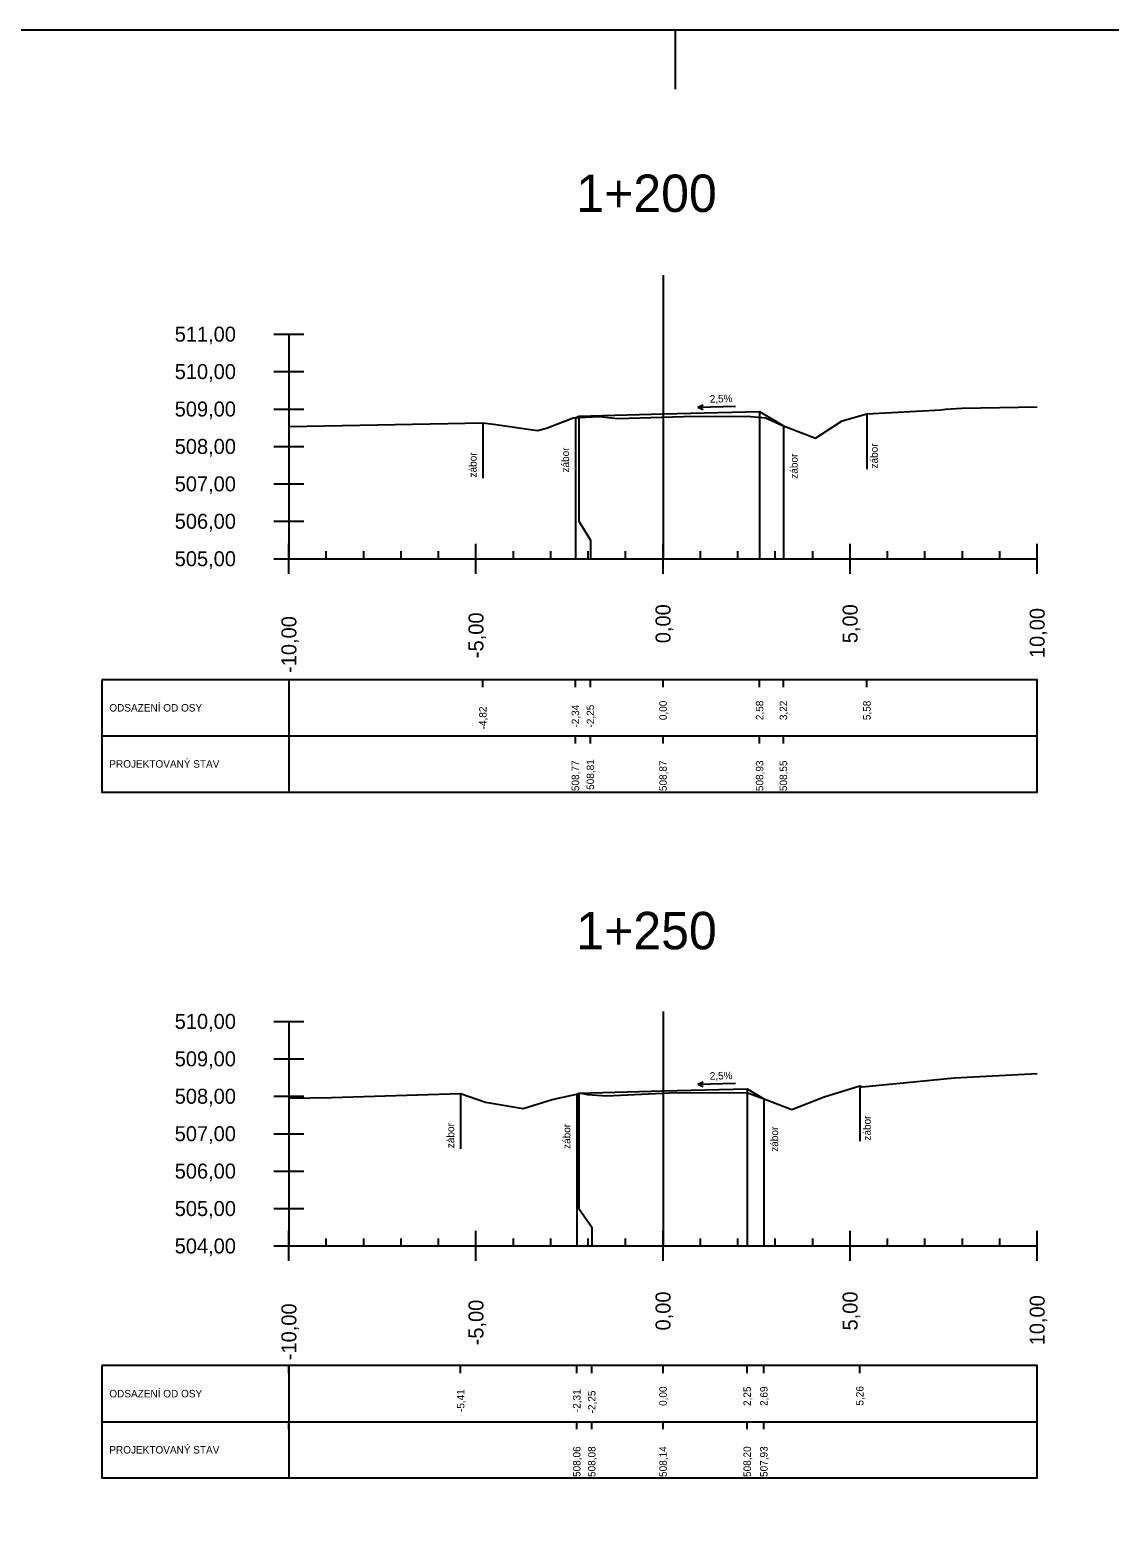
# Model space of a CAD drawing. Extents: x -631407 to -631215, y -1089700 to -1088598.
# Drawn here: x -631316.63 to -631287.77, y -1089151.25 to -1089110.96 of the extents above; entities that cross this region are included whole.
import ezdxf

# ---------------------------------------------------------------- set-up
doc = ezdxf.new("R2010")
doc.units = 0
for name, color, linetype in [('08_LEGENDA_HV', 7, 'Continuous'), ('59', 7, 'Continuous'), ('DTM-Breaklines', 7, 'Continuous'), ('NIVELETA_VYSKY', 7, 'Continuous'), ('REZ_BODY', 7, 'Continuous'), ('REZ_ODSTUPY', 7, 'Continuous'), ('REZ_POPIS', 7, 'Continuous'), ('REZ_RAMY', 7, 'Continuous'), ('REZ_STANICENI', 7, 'Continuous'), ('REZ_SVISLE', 7, 'Continuous'), ('REZ_TENKA', 7, 'Continuous'), ('REZ_TLUSTA', 7, 'Continuous'), ('TABULKA_POPIS', 7, 'Continuous'), ('TEREN', 7, 'Continuous'), ('zábor', 7, 'Continuous')]:
    doc.layers.add(name, color=color, linetype=linetype)

msp = doc.modelspace()

# ---------------------------------------------------------------- linework, layer by layer
at = {"layer": '08_LEGENDA_HV'}
msp.add_lwpolyline([(-631215.384, -1089270.801), (-631215.384, -1089110.964), (-631407.014, -1089110.964), (-631407.014, -1089270.801)], close=True, dxfattribs=at)
at = {"layer": '59'}
for p, q in [((-631310.116, -1089119.086), (-631309.316, -1089119.086)), ((-631309.716, -1089119.086), (-631309.716, -1089125.086)), ((-631310.116, -1089120.086), (-631309.316, -1089120.086)), ((-631310.116, -1089121.086), (-631309.316, -1089121.086)), ((-631310.116, -1089122.086), (-631309.316, -1089122.086)), ((-631310.116, -1089123.086), (-631309.316, -1089123.086)), ((-631310.116, -1089124.086), (-631309.316, -1089124.086)), ((-631310.116, -1089125.086), (-631309.316, -1089125.086)), ((-631310.116, -1089137.448), (-631309.316, -1089137.448)), ((-631309.716, -1089137.448), (-631309.716, -1089143.448)), ((-631310.116, -1089138.448), (-631309.316, -1089138.448)), ((-631310.116, -1089139.448), (-631309.316, -1089139.448)), ((-631310.116, -1089140.448), (-631309.316, -1089140.448)), ((-631310.116, -1089141.448), (-631309.316, -1089141.448)), ((-631310.116, -1089142.448), (-631309.316, -1089142.448)), ((-631310.116, -1089143.448), (-631309.316, -1089143.448))]:
    msp.add_line(p, q, dxfattribs=at)
at = {"layer": 'DTM-Breaklines'}
msp.add_line((-631299.384, -1089112.544), (-631299.384, -1089110.964), dxfattribs=at)
at = {"layer": 'REZ_RAMY'}
for p, q in [((-631314.716, -1089128.319), (-631314.716, -1089131.319)), ((-631309.716, -1089128.319), (-631309.716, -1089131.319)), ((-631304.531, -1089128.519), (-631304.531, -1089128.319)), ((-631302.058, -1089128.519), (-631302.058, -1089128.319)), ((-631301.658, -1089128.519), (-631301.658, -1089128.319)), ((-631299.716, -1089128.519), (-631299.716, -1089128.319)), ((-631297.135, -1089128.519), (-631297.135, -1089128.319)), ((-631296.5, -1089128.519), (-631296.5, -1089128.319)), ((-631294.268, -1089128.519), (-631294.268, -1089128.319)), ((-631314.716, -1089129.819), (-631289.716, -1089129.819)), ((-631302.058, -1089130.019), (-631302.058, -1089129.819)), ((-631301.658, -1089130.019), (-631301.658, -1089129.819)), ((-631299.716, -1089130.019), (-631299.716, -1089129.819)), ((-631297.135, -1089130.019), (-631297.135, -1089129.819)), ((-631296.5, -1089130.019), (-631296.5, -1089129.819)), ((-631314.716, -1089146.644), (-631314.716, -1089149.644)), ((-631309.716, -1089146.644), (-631309.716, -1089149.644)), ((-631309.716, -1089146.844), (-631309.716, -1089146.644)), ((-631305.127, -1089146.844), (-631305.127, -1089146.644)), ((-631302.022, -1089146.844), (-631302.022, -1089146.644)), ((-631301.622, -1089146.844), (-631301.622, -1089146.644)), ((-631299.716, -1089146.844), (-631299.716, -1089146.644)), ((-631297.466, -1089146.844), (-631297.466, -1089146.644)), ((-631297.022, -1089146.844), (-631297.022, -1089146.644)), ((-631294.458, -1089146.844), (-631294.458, -1089146.644)), ((-631314.716, -1089148.144), (-631289.716, -1089148.144)), ((-631309.716, -1089148.344), (-631309.716, -1089148.144)), ((-631302.022, -1089148.344), (-631302.022, -1089148.144)), ((-631301.622, -1089148.344), (-631301.622, -1089148.144)), ((-631299.716, -1089148.344), (-631299.716, -1089148.144)), ((-631297.466, -1089148.344), (-631297.466, -1089148.144)), ((-631297.022, -1089148.344), (-631297.022, -1089148.144))]:
    msp.add_line(p, q, dxfattribs=at)
for points in [[(-631314.716, -1089128.319), (-631314.716, -1089131.319), (-631289.716, -1089131.319), (-631289.716, -1089128.319)], [(-631314.716, -1089146.644), (-631314.716, -1089149.644), (-631289.716, -1089149.644), (-631289.716, -1089146.644)]]:
    msp.add_lwpolyline(points, close=True, dxfattribs=at)
at = {"layer": 'REZ_SVISLE'}
for points in [[(-631302.058, -1089121.32), (-631302.058, -1089124.086), (-631302.058, -1089124.586), (-631302.058, -1089125.086)], [(-631301.966, -1089121.273), (-631301.966, -1089124.086), (-631301.658, -1089124.586), (-631301.658, -1089125.086)], [(-631299.716, -1089121.217), (-631299.716, -1089124.086), (-631299.716, -1089124.586), (-631299.716, -1089125.086)], [(-631297.135, -1089121.153), (-631297.135, -1089124.086), (-631297.135, -1089124.586), (-631297.135, -1089125.086)], [(-631296.5, -1089121.534), (-631296.5, -1089124.086), (-631296.5, -1089124.586), (-631296.5, -1089125.086)], [(-631302.022, -1089139.391), (-631302.022, -1089142.448), (-631302.022, -1089142.948), (-631302.022, -1089143.448)], [(-631301.966, -1089139.363), (-631301.966, -1089142.448), (-631301.622, -1089142.948), (-631301.622, -1089143.448)], [(-631299.716, -1089139.307), (-631299.716, -1089142.448), (-631299.716, -1089142.948), (-631299.716, -1089143.448)], [(-631297.466, -1089139.251), (-631297.466, -1089142.448), (-631297.466, -1089142.948), (-631297.466, -1089143.448)], [(-631297.022, -1089139.517), (-631297.022, -1089142.448), (-631297.022, -1089142.948), (-631297.022, -1089143.448)]]:
    msp.add_lwpolyline(points, dxfattribs=at)
at = {"layer": 'REZ_TENKA'}
for p, q in [((-631308.716, -1089125.086), (-631308.716, -1089124.886)), ((-631307.716, -1089125.086), (-631307.716, -1089124.886)), ((-631306.716, -1089125.086), (-631306.716, -1089124.886)), ((-631305.716, -1089125.086), (-631305.716, -1089124.886)), ((-631303.716, -1089125.086), (-631303.716, -1089124.886)), ((-631302.716, -1089125.086), (-631302.716, -1089124.886)), ((-631301.716, -1089125.086), (-631301.716, -1089124.886)), ((-631300.716, -1089125.086), (-631300.716, -1089124.886)), ((-631298.716, -1089125.086), (-631298.716, -1089124.886)), ((-631297.716, -1089125.086), (-631297.716, -1089124.886)), ((-631296.716, -1089125.086), (-631296.716, -1089124.886)), ((-631295.716, -1089125.086), (-631295.716, -1089124.886)), ((-631293.716, -1089125.086), (-631293.716, -1089124.886)), ((-631292.716, -1089125.086), (-631292.716, -1089124.886)), ((-631291.716, -1089125.086), (-631291.716, -1089124.886)), ((-631290.716, -1089125.086), (-631290.716, -1089124.886)), ((-631308.716, -1089143.448), (-631308.716, -1089143.248)), ((-631307.716, -1089143.448), (-631307.716, -1089143.248)), ((-631306.716, -1089143.448), (-631306.716, -1089143.248)), ((-631305.716, -1089143.448), (-631305.716, -1089143.248)), ((-631303.716, -1089143.448), (-631303.716, -1089143.248)), ((-631302.716, -1089143.448), (-631302.716, -1089143.248)), ((-631301.716, -1089143.448), (-631301.716, -1089143.248)), ((-631300.716, -1089143.448), (-631300.716, -1089143.248)), ((-631298.716, -1089143.448), (-631298.716, -1089143.248)), ((-631297.716, -1089143.448), (-631297.716, -1089143.248)), ((-631296.716, -1089143.448), (-631296.716, -1089143.248)), ((-631295.716, -1089143.448), (-631295.716, -1089143.248)), ((-631293.716, -1089143.448), (-631293.716, -1089143.248)), ((-631292.716, -1089143.448), (-631292.716, -1089143.248)), ((-631291.716, -1089143.448), (-631291.716, -1089143.248)), ((-631290.716, -1089143.448), (-631290.716, -1089143.248))]:
    msp.add_line(p, q, dxfattribs=at)
at = {"layer": 'REZ_TLUSTA'}
for p, q in [((-631299.716, -1089117.513), (-631299.716, -1089125.086)), ((-631309.716, -1089125.486), (-631309.716, -1089124.686)), ((-631304.716, -1089125.486), (-631304.716, -1089124.686)), ((-631299.716, -1089125.486), (-631299.716, -1089124.686)), ((-631294.716, -1089125.486), (-631294.716, -1089124.686)), ((-631289.716, -1089125.486), (-631289.716, -1089124.686)), ((-631309.716, -1089125.086), (-631289.716, -1089125.086)), ((-631299.716, -1089137.18), (-631299.716, -1089143.448)), ((-631309.716, -1089143.848), (-631309.716, -1089143.048)), ((-631304.716, -1089143.848), (-631304.716, -1089143.048)), ((-631299.716, -1089143.848), (-631299.716, -1089143.048)), ((-631294.716, -1089143.848), (-631294.716, -1089143.048)), ((-631289.716, -1089143.848), (-631289.716, -1089143.048)), ((-631309.716, -1089143.448), (-631289.716, -1089143.448))]:
    msp.add_line(p, q, dxfattribs=at)
at = {"layer": 'TEREN'}
for points in [[(-631309.716, -1089121.556), (-631309.701, -1089121.556), (-631304.531, -1089121.451), (-631304.246, -1089121.494), (-631303.067, -1089121.662), (-631302.835, -1089121.594), (-631302.121, -1089121.323), (-631301.428, -1089121.289), (-631300.927, -1089121.344), (-631299.162, -1089121.285), (-631297.467, -1089121.274), (-631296.978, -1089121.318), (-631296.54, -1089121.518), (-631295.639, -1089121.864), (-631294.93, -1089121.4), (-631294.268, -1089121.211), (-631292.278, -1089121.111), (-631292.159, -1089121.09), (-631291.727, -1089121.065), (-631289.716, -1089121.03)], [(-631302.058, -1089121.32), (-631301.966, -1089121.273), (-631299.716, -1089121.217), (-631297.135, -1089121.153), (-631296.5, -1089121.534)], [(-631309.716, -1089139.5), (-631308.581, -1089139.481), (-631305.127, -1089139.372), (-631304.46, -1089139.606), (-631303.454, -1089139.779), (-631302.675, -1089139.531), (-631301.902, -1089139.366), (-631301.732, -1089139.397), (-631301.229, -1089139.433), (-631299.545, -1089139.36), (-631297.477, -1089139.346), (-631296.923, -1089139.554), (-631296.275, -1089139.802), (-631295.411, -1089139.468), (-631294.458, -1089139.17), (-631294.393, -1089139.198), (-631291.926, -1089138.957), (-631289.716, -1089138.842)], [(-631302.022, -1089139.391), (-631301.966, -1089139.363), (-631299.716, -1089139.307), (-631297.466, -1089139.251), (-631297.022, -1089139.517)]]:
    msp.add_lwpolyline(points, dxfattribs=at)
at = {"layer": 'zábor'}
for p, q in [((-631298.783, -1089121.038), (-631298.646, -1089120.973)), ((-631298.783, -1089121.038), (-631297.775, -1089121.012)), ((-631298.783, -1089121.038), (-631298.643, -1089121.095)), ((-631304.531, -1089121.451), (-631304.531, -1089122.931)), ((-631294.268, -1089121.211), (-631294.268, -1089122.691)), ((-631298.783, -1089139.128), (-631298.646, -1089139.063)), ((-631298.783, -1089139.128), (-631297.775, -1089139.102)), ((-631298.783, -1089139.128), (-631298.643, -1089139.185)), ((-631294.458, -1089139.17), (-631294.458, -1089140.651)), ((-631305.127, -1089139.372), (-631305.127, -1089140.853))]:
    msp.add_line(p, q, dxfattribs=at)

# ---------------------------------------------------------------- texts
at = {"layer": 'NIVELETA_VYSKY'}
for s, p in [('508,77', (-631301.958, -1089131.295)), ('508,81', (-631301.558, -1089131.262)), ('508,87', (-631299.616, -1089131.295)), ('508,93', (-631297.035, -1089131.295)), ('508,55', (-631296.4, -1089131.295)), ('508,06', (-631301.922, -1089149.62)), ('508,08', (-631301.522, -1089149.62)), ('508,14', (-631299.616, -1089149.62)), ('508,20', (-631297.366, -1089149.62)), ('507,93', (-631296.922, -1089149.62))]:
    msp.add_text(s, height=0.2, rotation=90, dxfattribs=at).set_placement(p)
at = {"layer": 'REZ_BODY'}
for s, p in [('-4,82', (-631304.431, -1089129.646)), ('-2,34', (-631301.958, -1089129.597)), ('-2,25', (-631301.558, -1089129.597)), ('0,00', (-631299.616, -1089129.399)), ('2,58', (-631297.035, -1089129.399)), ('3,22', (-631296.4, -1089129.399)), ('5,58', (-631294.168, -1089129.399)), ('0,00', (-631299.616, -1089147.723)), ('2,25', (-631297.366, -1089147.723)), ('2,69', (-631296.922, -1089147.723)), ('5,26', (-631294.358, -1089147.713)), ('-5,41', (-631305.027, -1089147.885)), ('-2,31', (-631301.922, -1089147.888)), ('-2,25', (-631301.522, -1089147.921))]:
    msp.add_text(s, height=0.2, rotation=90, dxfattribs=at).set_placement(p)
at = {"layer": 'REZ_ODSTUPY'}
for s, p in [('-10,00', (-631309.516, -1089128.138)), ('-5,00', (-631304.516, -1089127.741)), ('0,00', (-631299.516, -1089127.344)), ('5,00', (-631294.516, -1089127.344)), ('10,00', (-631289.516, -1089127.741)), ('0,00', (-631299.516, -1089145.706)), ('5,00', (-631294.516, -1089145.706)), ('10,00', (-631289.516, -1089146.103)), ('-10,00', (-631309.516, -1089146.5)), ('-5,00', (-631304.516, -1089146.103))]:
    msp.add_text(s, height=0.4, rotation=90, dxfattribs=at).set_placement(p)
at = {"layer": 'REZ_POPIS'}
for s, p in [('511,00', (-631312.768, -1089119.286)), ('510,00', (-631312.768, -1089120.286)), ('509,00', (-631312.768, -1089121.286)), ('508,00', (-631312.768, -1089122.286)), ('507,00', (-631312.768, -1089123.286)), ('506,00', (-631312.768, -1089124.286)), ('505,00', (-631312.768, -1089125.286)), ('510,00', (-631312.768, -1089137.648)), ('509,00', (-631312.768, -1089138.648)), ('508,00', (-631312.768, -1089139.648)), ('507,00', (-631312.768, -1089140.648)), ('506,00', (-631312.768, -1089141.648)), ('505,00', (-631312.768, -1089142.648)), ('504,00', (-631312.768, -1089143.648))]:
    msp.add_text(s, height=0.4, dxfattribs=at).set_placement(p)
at = {"layer": 'REZ_STANICENI'}
for s, p in [('1+200', (-631302.035, -1089115.821)), ('1+250', (-631302.035, -1089135.522))]:
    msp.add_text(s, height=1, dxfattribs=at).set_placement(p)
at = {"layer": 'TABULKA_POPIS'}
for s, p in [('ODSAZENÍ OD OSY', (-631314.516, -1089129.169)), ('PROJEKTOVANÝ STAV', (-631314.516, -1089130.669)), ('ODSAZENÍ OD OSY', (-631314.516, -1089147.494)), ('PROJEKTOVANÝ STAV', (-631314.516, -1089148.994))]:
    msp.add_text(s, height=0.2, dxfattribs=at).set_placement(p)
at = {"layer": 'zábor'}
for s, rotation, p in [('2,5%', 1.4321, (-631298.466, -1089120.917)), ('zábor', 90, (-631304.701, -1089122.914)), ('zábor', 90, (-631302.228, -1089122.783)), ('zábor', 90, (-631296.117, -1089122.948)), ('zábor', 90, (-631293.975, -1089122.674)), ('2,5%', 1.4321, (-631298.466, -1089139.007)), ('zábor', 90, (-631294.165, -1089140.633)), ('zábor', 90, (-631305.297, -1089140.835)), ('zábor', 90, (-631302.192, -1089140.855)), ('zábor', 90, (-631296.639, -1089140.931))]:
    msp.add_text(s, height=0.2, rotation=rotation, dxfattribs=at).set_placement(p)

doc.saveas('drawing.dxf')
